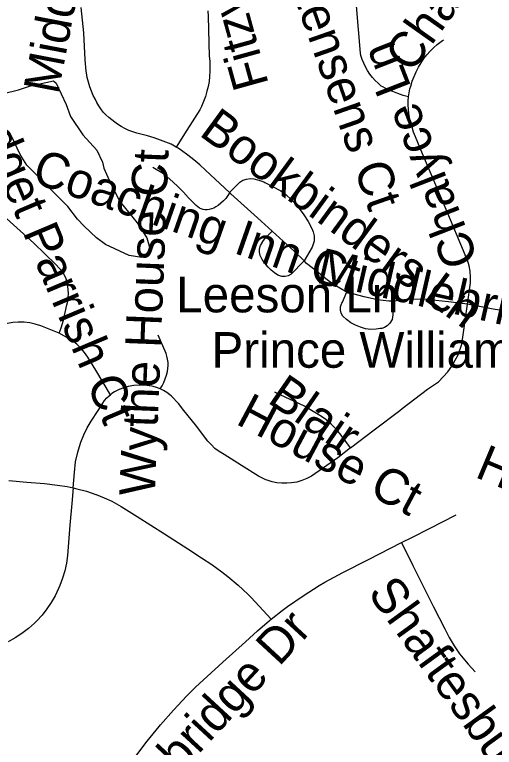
# Model space of a CAD drawing. Extents: x 1383679 to 1536984, y 460658 to 651027.
# Drawn here: x 1468862 to 1470144, y 504167 to 506122 of the extents above; entities that cross this region are included whole.
import ezdxf

# ---------------------------------------------------------------- set-up
doc = ezdxf.new("R2010")
doc.units = 0
for name, color, linetype in [('Exist Hydrographic Misc Water Feature', 7, 'Continuous'), ('Exist Road Non-System Type 51', 7, 'Continuous'), ('Exist Road Non-System Type 51 Label', 7, 'Continuous')]:
    doc.layers.add(name, color=color, linetype=linetype)

msp = doc.modelspace()

# ---------------------------------------------------------------- linework, layer by layer
at = {"layer": 'Exist Hydrographic Misc Water Feature'}
for points in [[(1468832.2, 505912.1), (1468872.3, 505921.3), (1468904.5, 505932.6), (1468965.6, 505945.8)], [(1468965.6, 505945.8), (1468972.8, 505939.2), (1468999.7, 505882.6), (1469011.1, 505850.4), (1469044.1, 505801.7), (1469081.3, 505760.9), (1469096.7, 505728.6), (1469100.4, 505712.5), (1469117.6, 505672.2), (1469142.6, 505623.7), (1469189.5, 505566.7), (1469214.7, 505526.2), (1469222.3, 505502), (1469215.7, 505478.1), (1469201.7, 505474.4), (1469167.7, 505479.1), (1469104.3, 505508.4), (1469080.6, 505526.9), (1469047.2, 505557.7), (1469029.5, 505576), (1469004.2, 505610.6), (1468894.4, 505720.8), (1468876.9, 505749.2), (1468853.9, 505797.7)]]:
    msp.add_lwpolyline(points, dxfattribs=at)
at = {"layer": 'Exist Road Non-System Type 51'}
msp.add_line((1469436.4, 505647.2), (1469436.1, 505647.4), dxfattribs=at)
for points in [[(1469293.8, 505768.9), (1469289.4, 505771.5), (1469279.7, 505776.3), (1469251.8, 505787.5), (1469234.4, 505793.7), (1469216.8, 505799.1), (1469198.9, 505803.7), (1469188.7, 505806), (1469177.7, 505809.3), (1469167.1, 505813.4), (1469156.7, 505818.3), (1469146.7, 505823.8), (1469137.1, 505830), (1469129.7, 505835.5), (1469121.2, 505841.3), (1469113.2, 505847.7), (1469105.6, 505854.8), (1469098.6, 505862.4), (1469092.2, 505870.5), (1469086.5, 505879.1), (1469081.4, 505888.1), (1469077.9, 505895.5), (1469072.1, 505906.6), (1469066.9, 505918.1), (1469062.4, 505929.9), (1469058.8, 505942), (1469055.8, 505954.2), (1469053.7, 505966.7), (1469053.1, 505971.1), (1469050.7, 506001.4), (1469046.4, 506073.9), (1469039.3, 506141.5)], [(1469914, 505902.8), (1469899.7, 505906.7), (1469885.7, 505911.4), (1469871.9, 505916.8), (1469858.4, 505922.9), (1469845.2, 505929.7), (1469841.5, 505931.8), (1469833, 505939), (1469825.1, 505946.7), (1469817.7, 505954.9), (1469810.9, 505963.7), (1469804.7, 505972.9), (1469799.3, 505982.6), (1469794.5, 505992.6), (1469790.4, 506002.9), (1469787.1, 506013.5), (1469785.7, 506019.2), (1469775, 506145.8)], [(1469377.8, 506132.4), (1469378.8, 506117.2), (1469381.5, 506011.7), (1469383.1, 505998.2), (1469383.8, 505984.7), (1469383.8, 505971.1), (1469382.9, 505957.6), (1469381.3, 505944.1), (1469378.9, 505930.8), (1469375.8, 505917.6), (1469371.6, 505903.8), (1469366.7, 505890.3), (1469361, 505877.1), (1469356.6, 505867.8), (1469321.9, 505814.2), (1469293.8, 505768.9)], [(1469914, 505902.8), (1469915.7, 505913.7), (1469918.1, 505924.4), (1469920.2, 505931.4), (1469924.3, 505944.4), (1469929.1, 505957.2), (1469934.6, 505969.7), (1469940.9, 505981.8), (1469947.8, 505993.6), (1469955.5, 506004.9), (1469963.3, 506015.3), (1469972.1, 506024.9), (1469981.4, 506034), (1469991.2, 506042.4), (1470001.6, 506050.3), (1470008.1, 506054.7)], [(1470071.5, 505349.5), (1470079.6, 505406.9), (1470080, 505422), (1470078.8, 505437.2), (1470076, 505452), (1470071.7, 505466.6), (1470065.9, 505480.6), (1470065.8, 505480.8), (1470015, 505602), (1469977.7, 505690.3), (1469952, 505750.7), (1469933.1, 505796.3), (1469928, 505808.8), (1469923.6, 505821.6), (1469919.9, 505834.7), (1469917, 505847.9), (1469915.2, 505858.9), (1469913.8, 505869.8), (1469913.1, 505880.8), (1469913.2, 505891.8), (1469914, 505902.8)], [(1468980.6, 505272.6), (1468986, 505286.4), (1468992.4, 505306.7), (1469001.7, 505347.8), (1469003.8, 505357.7), (1469005.1, 505367.7), (1469005.6, 505377.7), (1469005.3, 505387.8), (1469004.2, 505397.8), (1469002.3, 505407.8), (1468999.7, 505417.6), (1468991.5, 505433.7), (1468971.6, 505455.8), (1468913.1, 505512), (1468831.4, 505586.1), (1468822.3, 505594.5), (1468813.7, 505603.6), (1468805.7, 505613.1), (1468798.3, 505623.2), (1468791.6, 505633.7), (1468786.1, 505643.4), (1468773.5, 505669.4), (1468691.8, 505825.9)], [(1469436.1, 505647.4), (1469372, 505706.9), (1469356.7, 505721), (1469340.8, 505734.6), (1469324.4, 505747.6), (1469307.6, 505759.9), (1469298.7, 505766), (1469293.8, 505768.9)], [(1469436.4, 505647.2), (1469431.5, 505639.4), (1469425.8, 505632), (1469419.5, 505625.1), (1469412.7, 505618.7), (1469405.3, 505612.9), (1469399.8, 505609.2), (1469393.9, 505606.1), (1469387.7, 505603.7), (1469381.2, 505602.1), (1469375.9, 505601.4), (1469370.6, 505601.4), (1469365.3, 505602.3), (1469360.2, 505603.9), (1469355.4, 505606.2), (1469351, 505609.2), (1469347.1, 505612.7), (1469326.6, 505633.4), (1469313.1, 505648.2), (1469299, 505662.4), (1469284.3, 505676.1), (1469269.1, 505689.2), (1469259.6, 505697), (1469231.4, 505714)], [(1469436.1, 505647.4), (1469463.3, 505674.8), (1469471.9, 505680.1), (1469481.2, 505683.5), (1469491.1, 505684.9), (1469500.8, 505684.2), (1469514.6, 505680.7), (1469527.4, 505675.7), (1469530.7, 505674), (1469572.8, 505651.9), (1469587.6, 505641.1), (1469601.1, 505629.2), (1469613.5, 505616.1), (1469622.1, 505605.2), (1469634.6, 505588.1), (1469645.9, 505570), (1469655.7, 505551.1), (1469659.6, 505542.4), (1469661.9, 505532.3), (1469662.2, 505522.4), (1469661.8, 505518.1), (1469656.8, 505501.5), (1469635.1, 505464.8)], [(1469549.8, 505544.6), (1469510.7, 505580.2), (1469439.9, 505643.9), (1469436.4, 505647.2)], [(1469635.1, 505464.8), (1469634.9, 505464.3), (1469600.7, 505429.8), (1469593.1, 505425.6), (1469584.5, 505423.5), (1469575.7, 505423.7), (1469567.6, 505425.9), (1469565.2, 505427.1), (1469555.8, 505433.3), (1469547.3, 505440.1), (1469539.3, 505448.6), (1469534.2, 505454.3), (1469522.8, 505469.2), (1469518, 505479.4), (1469515.9, 505488.4), (1469516.2, 505497.3), (1469518.6, 505505.9), (1469522.8, 505513.2), (1469523.3, 505514.1), (1469531, 505525.5), (1469549.8, 505544.6)], [(1469635.1, 505464.8), (1469608.7, 505490.8), (1469549.8, 505544.6)], [(1469749.8, 505382.1), (1469746.3, 505383.3), (1469730.5, 505392.3), (1469715.1, 505401.9), (1469700.2, 505412.2), (1469685.7, 505423.2), (1469671.8, 505434.7), (1469641.5, 505458.5), (1469635.1, 505464.8)], [(1469873.1, 505357.6), (1469871.9, 505321.3), (1469870.2, 505308.8), (1469864.5, 505298.5), (1469857.1, 505291.7), (1469849.7, 505287.1), (1469842.8, 505284.8), (1469838.9, 505284.3), (1469827.5, 505282.5), (1469813.8, 505282.2), (1469799.7, 505284.1), (1469786.1, 505287.8), (1469773, 505293.1), (1469760.3, 505300.1), (1469748.7, 505308.6), (1469739, 505317.5), (1469734.4, 505325.3), (1469732.3, 505333.9), (1469732.6, 505342.8), (1469735.2, 505350.5), (1469736, 505352), (1469737.7, 505355.1), (1469749.8, 505382.1)], [(1469873.1, 505357.6), (1469861.9, 505357.4), (1469831.3, 505361.2), (1469795.9, 505368.7), (1469765.5, 505377.4), (1469755.8, 505380), (1469749.8, 505382.1)], [(1470071.5, 505349.5), (1470020.8, 505355.8), (1469970, 505361.3), (1469964.2, 505361.9), (1469915.8, 505362.7), (1469874.1, 505357.6), (1469873.1, 505357.6)], [(1469759.6, 504966), (1469822.6, 505013.9), (1469891.2, 505066), (1469897.6, 505070.9), (1469964.9, 505122.4), (1469994, 505142.6), (1470007.2, 505155.4), (1470019.1, 505169.3), (1470029.8, 505184.2), (1470039.1, 505200), (1470047.2, 505214.6), (1470056.5, 505242.9), (1470071.5, 505349.5)], [(1470289.4, 505309.5), (1470242.9, 505319.8), (1470140.2, 505335.8), (1470071.5, 505349.5)], [(1468980.6, 505272.6), (1468931.6, 505291.9), (1468917.1, 505296.5), (1468902.1, 505299.7), (1468886.9, 505301.6), (1468871.5, 505301.9), (1468857.1, 505300.9), (1468842.8, 505298.4), (1468828.6, 505294.5), (1468791.3, 505281.3), (1468754, 505269.4), (1468704.1, 505255.6)], [(1469117.7, 505107.9), (1469078.5, 505173.1), (1469057.8, 505207.9), (1469048.9, 505220.5), (1469039, 505232.1), (1469028.1, 505242.7), (1469015.8, 505252.4), (1468980.6, 505272.6)], [(1469250.5, 505123.3), (1469255.8, 505131.8), (1469260.5, 505140.8), (1469264.4, 505150.1), (1469267.6, 505159.7), (1469270.1, 505169.5), (1469271.4, 505177.7), (1469272, 505186), (1469271.7, 505194.3), (1469270.7, 505202.6), (1469268.9, 505210.7), (1469266.4, 505218.3), (1469245.7, 505266.7)], [(1469250.5, 505123.3), (1469241.1, 505126.9), (1469231.6, 505129.7), (1469228.4, 505130.4), (1469221.7, 505131.8), (1469208.8, 505133), (1469194.7, 505133.4), (1469180.1, 505132.3), (1469165.6, 505129.7), (1469151.3, 505125.6), (1469144.2, 505123), (1469143.2, 505122.8), (1469133.7, 505118.5), (1469128.6, 505115.6), (1469121.3, 505110.8), (1469117.7, 505107.9)], [(1469314.2, 505066), (1469299.9, 505084.1), (1469281.1, 505103.9), (1469276.1, 505107.9), (1469268.2, 505113.6), (1469259.6, 505118.8), (1469250.5, 505123.3)], [(1469018.5, 504859.2), (1469021.9, 504900.7), (1469024.8, 504928.4), (1469031, 504954.7), (1469032.6, 504961.1), (1469038.8, 504981), (1469046.6, 505000.5), (1469055.9, 505019.4), (1469066.5, 505037.2), (1469085.2, 505066), (1469092.8, 505077.9), (1469097.3, 505085.4), (1469102.4, 505092.5), (1469108.2, 505099.2), (1469114.5, 505105.3), (1469117.7, 505107.9)], [(1469759.6, 504966), (1469733.9, 504999.8), (1469721.5, 505014.8), (1469707.8, 505028.9), (1469693, 505041.7), (1469682, 505049.9), (1469654.7, 505066), (1469636, 505077), (1469571.3, 505108), (1469557.1, 505114.9)], [(1469759.6, 504966), (1469725.2, 504939.8), (1469655.3, 504890.3), (1469642.8, 504883.9), (1469629.5, 504878.7), (1469615.6, 504874.8), (1469601.5, 504872.4), (1469589.5, 504871.4), (1469575.9, 504871.4), (1469562.7, 504872.7), (1469549.6, 504875.5), (1469536.7, 504879.7), (1469533.3, 504881), (1469513.8, 504890.5), (1469468.1, 504918.8), (1469421.3, 504948.1), (1469408.5, 504956.1), (1469397.1, 504964.8), (1469386.7, 504974.7), (1469378.5, 504983.9), (1469344.8, 505027.3), (1469314.1, 505066)], [(1468846.3, 504878.7), (1468894.4, 504874.4), (1468941.3, 504870.5), (1468976.3, 504866.5), (1469002.5, 504862.6), (1469018.5, 504859.2)], [(1469018.5, 504859.2), (1469015.1, 504817.9), (1469009.2, 504759.8), (1469005.6, 504713.1), (1469003, 504679.2), (1469000.1, 504658.5), (1468995.7, 504638.1), (1468989.8, 504618.1), (1468982.5, 504598.4), (1468979, 504590.3), (1468970, 504571.4), (1468959.8, 504553.4), (1468948.2, 504536.2), (1468935.5, 504519.9), (1468921.5, 504504.5), (1468915.3, 504498.3), (1468898.9, 504484.1), (1468881.5, 504470.9), (1468863.3, 504459.1), (1468844.2, 504448.5)], [(1469018.5, 504859.2), (1469028.4, 504857.1), (1469053.9, 504850.1), (1469079, 504841.6), (1469080, 504841.2), (1469101.3, 504833), (1469122, 504823.4), (1469146.2, 504809.5), (1469189.3, 504782.7), (1469262.2, 504736.6), (1469324.5, 504696.9), (1469361.4, 504673), (1469389, 504654.7), (1469415.5, 504635.3), (1469431.8, 504622.3), (1469458.8, 504599.5), (1469484.8, 504575.6), (1469493.6, 504567), (1469547.1, 504508.7)], [(1469895.9, 504713.3), (1469924.7, 504727.9), (1469969.9, 504750.8), (1470041.6, 504787.2)], [(1469547.1, 504508.7), (1469576.8, 504532.3), (1469590.7, 504542.8), (1469632.6, 504571.3), (1469675.2, 504598.5), (1469691, 504608), (1469738.4, 504633.1), (1469807.2, 504667.9), (1469865.9, 504698.1), (1469895.9, 504713.3)], [(1469895.9, 504713.3), (1469925.4, 504651.7), (1469981.3, 504542.2), (1470011.5, 504482.7), (1470023.1, 504460), (1470036.4, 504437.7), (1470050.9, 504416.4), (1470055, 504410.8), (1470073.2, 504388.9), (1470092.6, 504367.9)], [(1469185.4, 504143.5), (1469215.9, 504183.4), (1469247.7, 504222.3), (1469251.2, 504226.5), (1469286.1, 504265.8), (1469322.2, 504304), (1469345.2, 504327.2), (1469418, 504394.1), (1469479.1, 504448.7), (1469510.5, 504477.6), (1469543.2, 504505.6), (1469547.1, 504508.7)]]:
    msp.add_lwpolyline(points, dxfattribs=at)

# ---------------------------------------------------------------- texts
at = {"layer": 'Exist Road Non-System Type 51 Label'}
for s, rotation, p in [('Middlebridge Ln', 79.1529, (1468978.1, 505907.1)), ('Fitzwilliams Ln', 105.497, (1469541.4, 505936.7)), ('Chalyce Ln', 54.7827, (1469922.6, 505963.1)), ('Christensens Ct', 289.2594, (1469511.5, 506446.7)), ('Chalyce Ln', 111.2974, (1470102.2, 505468.1)), ('Padget Parrish Ct', 292.9296, (1468711.9, 505945.1)), ('Bookbinders Ln', 323.8234, (1469351.9, 505801.9)), ('Coaching Inn Ct', 340.6892, (1468903.8, 505676.4)), ('Wythe House Ct', 87.7094, (1469236.3, 504836.7)), ('Middlebridge Ln', 347.1554, (1469664.8, 505407.9)), ('Leeson Ln', 0.0008, (1469293.6, 505327.7)), ('Prince Williams Ln', 0.0008, (1469387.9, 505179.9)), ('Blair', 325.3844, (1469534.2, 505089.1)), ('House Ct', 331.9778, (1469449.7, 505031.6)), ('House Ct', 337.2497, (1470088.7, 504889.3)), ('Shaftesbury Ln', 305.9532, (1469803.1, 504578.4)), ('Lynbridge Dr', 47.291, (1469165.9, 503944.6))]:
    msp.add_text(s, height=95, rotation=rotation, dxfattribs=at).set_placement(p)

doc.saveas('drawing.dxf')
